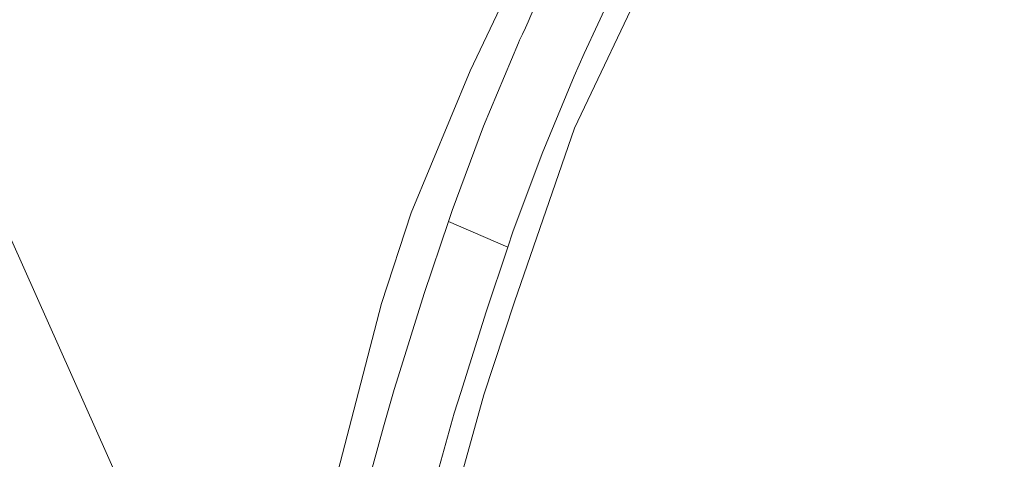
# Model space of a CAD drawing. Extents: x 184422 to 188298, y 343471 to 350189.
# Tile 266 of 513: x 187066 to 187165, y 346706 to 346750. Entities that reach past the tile are written whole.
import ezdxf

# ---------------------------------------------------------------- set-up
doc = ezdxf.new("R2010")
doc.units = 0
for name, color, linetype, lineweight in [('B-WA-GR-HOUTWAL-GV', 252, 'Continuous', 13), ('B-WA-IE-TERREINAFSCHEIDING_KUNSTMATIG_HEKWERK-G', 252, 'IE-TERREINAFSCHEIDING-KUNSTMATIG', 18), ('B-WA-OG-TERREIN_CULTUURSCHEIDING-GV', 252, 'Continuous', 18), ('B-WA-OG-TERREIN_ERF-GV', 252, 'Continuous', 18), ('B-WA-OG-WEG-GV', 252, 'Continuous', 18), ('B-WA-VH-VERHARDING_ASFALT-GV', 252, 'Continuous', 18)]:
    doc.layers.add(name, color=color, linetype=linetype, lineweight=lineweight)
doc.linetypes.add('IE-TERREINAFSCHEIDING-KUNSTMATIG', pattern='A,4,[82,NLCS.SHX,S=0.75,R=90,X=0,Y=0],4,-2', length=10)

msp = doc.modelspace()

# ---------------------------------------------------------------- linework, layer by layer
at = {"layer": 'B-WA-GR-HOUTWAL-GV', "flags": 128}
for points in [[(187098.025, 346705.099), (187102.412, 346721.946), (187105.369, 346731.007), (187111.287, 346745.245), (187116.917, 346757.127), (187117.953, 346759.505), (187118.173, 346762.237), (187117.845, 346764.704), (187116.766, 346767.318), (187115.411, 346768.978), (187113.307, 346771.335), (187103.522, 346777.589), (187085.102, 346789.224), (187069.437, 346796.149), (187059.214, 346782.63)], [(187098.025, 346705.099), (187102.412, 346721.946), (187105.369, 346731.007), (187111.287, 346745.245), (187116.917, 346757.127), (187117.953, 346759.505), (187118.173, 346762.237), (187117.845, 346764.704), (187116.766, 346767.318), (187115.411, 346768.978), (187113.307, 346771.335), (187103.522, 346777.589), (187085.102, 346789.224), (187069.437, 346796.149), (187059.214, 346782.63)], [(187098.025, 346705.099), (187102.412, 346721.946), (187105.369, 346731.007), (187111.287, 346745.245), (187116.917, 346757.127), (187117.953, 346759.505), (187118.173, 346762.237), (187117.845, 346764.704), (187116.766, 346767.318), (187115.411, 346768.978), (187113.307, 346771.335), (187103.522, 346777.589), (187085.102, 346789.224), (187069.437, 346796.149), (187059.214, 346782.63)], [(187171.62, 346770.698), (187158.785, 346781.647), (187154.135, 346783.337), (187149.63, 346783.366), (187142.885, 346775.244), (187136.606, 346766.723), (187129.032, 346754.873), (187121.729, 346739.491), (187115.716, 346722.116), (187112.64, 346712.809), (187106.343, 346690.078)], [(187171.62, 346770.698), (187158.785, 346781.647), (187154.135, 346783.337), (187149.63, 346783.366), (187142.885, 346775.244), (187136.606, 346766.723), (187129.032, 346754.873), (187121.729, 346739.491), (187115.716, 346722.116), (187112.64, 346712.809), (187106.343, 346690.078)], [(187171.62, 346770.698), (187158.785, 346781.647), (187154.135, 346783.337), (187149.63, 346783.366), (187142.885, 346775.244), (187136.606, 346766.723), (187129.032, 346754.873), (187121.729, 346739.491), (187115.716, 346722.116), (187112.64, 346712.809), (187106.343, 346690.078)], [(187058.207, 346744.295), (187076.226, 346703.979)], [(187058.207, 346744.295), (187076.226, 346703.979)], [(187058.207, 346744.295), (187076.226, 346703.979)]]:
    msp.add_lwpolyline(points, dxfattribs=at)
at = {"layer": 'B-WA-IE-TERREINAFSCHEIDING_KUNSTMATIG_HEKWERK-G', "flags": 128}
msp.add_lwpolyline([(187104.894, 346684.455), (187106.343, 346690.078), (187112.64, 346712.809), (187115.716, 346722.116), (187121.729, 346739.491), (187129.032, 346754.873), (187136.606, 346766.723), (187142.885, 346775.244), (187149.63, 346783.366)], dxfattribs=at)
msp.add_lwpolyline([(187104.894, 346684.455), (187106.343, 346690.078), (187112.64, 346712.809), (187115.716, 346722.116), (187121.729, 346739.491), (187129.032, 346754.873), (187136.606, 346766.723), (187142.885, 346775.244), (187149.63, 346783.366)], dxfattribs=at)
msp.add_lwpolyline([(187104.894, 346684.455), (187106.343, 346690.078), (187112.64, 346712.809), (187115.716, 346722.116), (187121.729, 346739.491), (187129.032, 346754.873), (187136.606, 346766.723), (187142.885, 346775.244), (187149.63, 346783.366)], dxfattribs=at)
at = {"layer": 'B-WA-OG-TERREIN_CULTUURSCHEIDING-GV'}
msp.add_lwpolyline([(187116.235, 346748.309, 0.057727), (187119.886, 346758.463)], format="xyb", dxfattribs=at)
msp.add_lwpolyline([(187116.235, 346748.309, 0.057727), (187119.886, 346758.463)], format="xyb", dxfattribs=at)
msp.add_lwpolyline([(187116.235, 346748.309, 0.057727), (187119.886, 346758.463)], format="xyb", dxfattribs=at)
at = {"layer": 'B-WA-OG-TERREIN_CULTUURSCHEIDING-GV', "flags": 128}
for points in [[(187116.917, 346757.127), (187111.287, 346745.245), (187105.369, 346731.007), (187102.412, 346721.946), (187098.025, 346705.099)], [(187116.917, 346757.127), (187111.287, 346745.245), (187105.369, 346731.007), (187102.412, 346721.946), (187098.025, 346705.099)], [(187116.917, 346757.127), (187111.287, 346745.245), (187105.369, 346731.007), (187102.412, 346721.946), (187098.025, 346705.099)], [(187101.566, 346705.847), (187102.62, 346709.594), (187103.682, 346713.339), (187103.864, 346713.973), (187104.071, 346714.6), (187106.688, 346722.948), (187109.104, 346730.151), (187109.471, 346731.244), (187112.632, 346739.698), (187116.119, 346748.025), (187116.235, 346748.309)], [(187101.566, 346705.847), (187102.62, 346709.594), (187103.682, 346713.339), (187103.864, 346713.973), (187104.071, 346714.6), (187106.688, 346722.948), (187109.104, 346730.151), (187109.471, 346731.244), (187112.632, 346739.698), (187116.119, 346748.025), (187116.235, 346748.309)], [(187101.566, 346705.847), (187102.62, 346709.594), (187103.682, 346713.339), (187103.864, 346713.973), (187104.071, 346714.6), (187106.688, 346722.948), (187109.104, 346730.151), (187109.471, 346731.244), (187112.632, 346739.698), (187116.119, 346748.025), (187116.235, 346748.309)]]:
    msp.add_lwpolyline(points, dxfattribs=at)
at = {"layer": 'B-WA-OG-TERREIN_ERF-GV', "flags": 128}
msp.add_lwpolyline([(187076.226, 346703.979), (187058.207, 346744.295), (187051.271, 346738.176), (187039.92, 346728.632), (187031.151, 346721.384), (187027.428, 346717.966), (187025.231, 346715.84), (187047.033, 346682.754)], dxfattribs=at)
msp.add_lwpolyline([(187076.226, 346703.979), (187058.207, 346744.295), (187051.271, 346738.176), (187039.92, 346728.632), (187031.151, 346721.384), (187027.428, 346717.966), (187025.231, 346715.84), (187047.033, 346682.754)], dxfattribs=at)
msp.add_lwpolyline([(187076.226, 346703.979), (187058.207, 346744.295), (187051.271, 346738.176), (187039.92, 346728.632), (187031.151, 346721.384), (187027.428, 346717.966), (187025.231, 346715.84), (187047.033, 346682.754)], dxfattribs=at)
at = {"layer": 'B-WA-OG-WEG-GV', "flags": 128}
for points in [[(187106.343, 346690.078), (187112.64, 346712.809), (187115.716, 346722.116), (187121.729, 346739.491), (187129.032, 346754.873), (187136.606, 346766.723), (187142.885, 346775.244), (187149.63, 346783.366), (187152.586, 346786.926), (187150.699, 346787.118)], [(187106.343, 346690.078), (187112.64, 346712.809), (187115.716, 346722.116), (187121.729, 346739.491), (187129.032, 346754.873), (187136.606, 346766.723), (187142.885, 346775.244), (187149.63, 346783.366), (187152.586, 346786.926), (187150.699, 346787.118)], [(187106.343, 346690.078), (187112.64, 346712.809), (187115.716, 346722.116), (187121.729, 346739.491), (187129.032, 346754.873), (187136.606, 346766.723), (187142.885, 346775.244), (187149.63, 346783.366), (187152.586, 346786.926), (187150.699, 346787.118)], [(187126.071, 346754.68), (187125.412, 346752.799), (187124.05, 346749.895), (187122.711, 346746.983), (187122.201, 346745.853), (187121.711, 346744.717), (187118.491, 346736.974), (187115.56, 346729.118), (187115.048, 346727.593), (187112.871, 346721.104), (187110.338, 346713.041), (187110.003, 346712.016), (187109.697, 346710.984), (187107.345, 346702.573)], [(187126.071, 346754.68), (187125.412, 346752.799), (187124.05, 346749.895), (187122.711, 346746.983), (187122.201, 346745.853), (187121.711, 346744.717), (187118.491, 346736.974), (187115.56, 346729.118), (187115.048, 346727.593), (187112.871, 346721.104), (187110.338, 346713.041), (187110.003, 346712.016), (187109.697, 346710.984), (187107.345, 346702.573)], [(187126.071, 346754.68), (187125.412, 346752.799), (187124.05, 346749.895), (187122.711, 346746.983), (187122.201, 346745.853), (187121.711, 346744.717), (187118.491, 346736.974), (187115.56, 346729.118), (187115.048, 346727.593), (187112.871, 346721.104), (187110.338, 346713.041), (187110.003, 346712.016), (187109.697, 346710.984), (187107.345, 346702.573)]]:
    msp.add_lwpolyline(points, dxfattribs=at)
at = {"layer": 'B-WA-VH-VERHARDING_ASFALT-GV'}
msp.add_lwpolyline([(187119.886, 346758.463, -0.057727), (187116.235, 346748.309)], format="xyb", dxfattribs=at)
msp.add_lwpolyline([(187119.886, 346758.463, -0.057727), (187116.235, 346748.309)], format="xyb", dxfattribs=at)
msp.add_lwpolyline([(187119.886, 346758.463, -0.057727), (187116.235, 346748.309)], format="xyb", dxfattribs=at)
at = {"layer": 'B-WA-VH-VERHARDING_ASFALT-GV', "flags": 128}
for points in [[(187116.235, 346748.309), (187116.119, 346748.025), (187112.632, 346739.698), (187109.471, 346731.244), (187109.104, 346730.151), (187115.048, 346727.593), (187115.56, 346729.118), (187118.491, 346736.974), (187121.711, 346744.717), (187122.201, 346745.853), (187122.711, 346746.983), (187124.05, 346749.895), (187125.412, 346752.799), (187126.071, 346754.68)], [(187116.235, 346748.309), (187116.119, 346748.025), (187112.632, 346739.698), (187109.471, 346731.244), (187109.104, 346730.151), (187115.048, 346727.593), (187115.56, 346729.118), (187118.491, 346736.974), (187121.711, 346744.717), (187122.201, 346745.853), (187122.711, 346746.983), (187124.05, 346749.895), (187125.412, 346752.799), (187126.071, 346754.68)], [(187116.235, 346748.309), (187116.119, 346748.025), (187112.632, 346739.698), (187109.471, 346731.244), (187109.104, 346730.151), (187115.048, 346727.593), (187115.56, 346729.118), (187118.491, 346736.974), (187121.711, 346744.717), (187122.201, 346745.853), (187122.711, 346746.983), (187124.05, 346749.895), (187125.412, 346752.799), (187126.071, 346754.68)], [(187087.174, 346651.302), (187084.988, 346642.942), (187093.14, 346648.233), (187102.215, 346683.233), (187105.046, 346694.149), (187107.345, 346702.573), (187109.697, 346710.984), (187110.003, 346712.016), (187110.338, 346713.041), (187112.871, 346721.104), (187115.048, 346727.593), (187109.104, 346730.151), (187106.688, 346722.948), (187104.071, 346714.6), (187103.864, 346713.973), (187103.682, 346713.339), (187102.62, 346709.594), (187101.566, 346705.847), (187097.948, 346692.601), (187094.746, 346680.381), (187094.468, 346679.319), (187091.548, 346668.1), (187087.784, 346653.638)], [(187087.174, 346651.302), (187084.988, 346642.942), (187093.14, 346648.233), (187102.215, 346683.233), (187105.046, 346694.149), (187107.345, 346702.573), (187109.697, 346710.984), (187110.003, 346712.016), (187110.338, 346713.041), (187112.871, 346721.104), (187115.048, 346727.593), (187109.104, 346730.151), (187106.688, 346722.948), (187104.071, 346714.6), (187103.864, 346713.973), (187103.682, 346713.339), (187102.62, 346709.594), (187101.566, 346705.847), (187097.948, 346692.601), (187094.746, 346680.381), (187094.468, 346679.319), (187091.548, 346668.1), (187087.784, 346653.638)], [(187087.174, 346651.302), (187084.988, 346642.942), (187093.14, 346648.233), (187102.215, 346683.233), (187105.046, 346694.149), (187107.345, 346702.573), (187109.697, 346710.984), (187110.003, 346712.016), (187110.338, 346713.041), (187112.871, 346721.104), (187115.048, 346727.593), (187109.104, 346730.151), (187106.688, 346722.948), (187104.071, 346714.6), (187103.864, 346713.973), (187103.682, 346713.339), (187102.62, 346709.594), (187101.566, 346705.847), (187097.948, 346692.601), (187094.746, 346680.381), (187094.468, 346679.319), (187091.548, 346668.1), (187087.784, 346653.638)]]:
    msp.add_lwpolyline(points, dxfattribs=at)

doc.saveas('drawing.dxf')
